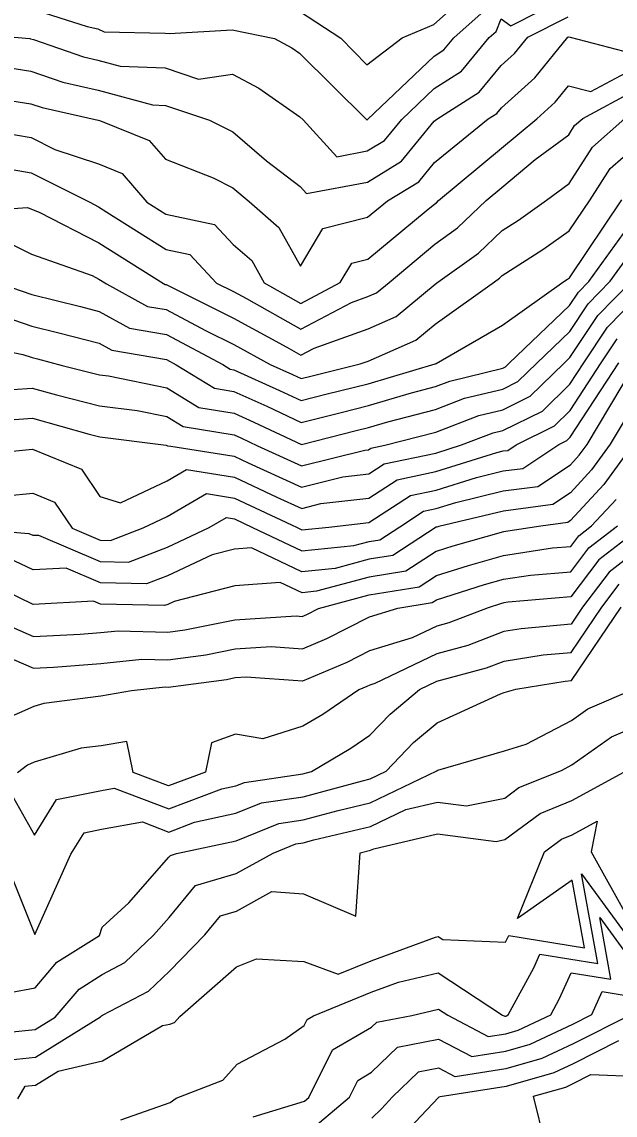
# Model space of a CAD drawing. Extents: x 42655 to 43811, y -141820 to -141156.
# Drawn here: x 42964.5 to 43009.4, y -141360 to -141277.3 of the extents above; entities that cross this region are included whole.
import ezdxf

# ---------------------------------------------------------------- set-up
doc = ezdxf.new("R2010")
doc.units = 0
doc.layers.add('ZE_HICN', color=7, linetype='Continuous')
doc.layers.add('ZE_LWCN', color=7, linetype='Continuous')

msp = doc.modelspace()

# ---------------------------------------------------------------- linework, layer by layer
at = {"layer": 'ZE_HICN'}
for points in [[(42985.532, -141276.507), (42988.676, -141278.556), (42990.639, -141280.559), (42993.313, -141278.534), (42995.713, -141277.507), (42998.156, -141275.321)], [(42960.466, -141285.255), (42965.224, -141286.077), (42967.013, -141286.981), (42970.322, -141288.069), (42972.117, -141288.788), (42973.993, -141290.95), (42975.427, -141291.858), (42979.106, -141292.638), (42980.526, -141294.151), (42981.933, -141295.379), (42982.878, -141297.071), (42985.635, -141298.623), (42988.621, -141297.044), (42989.497, -141295.571), (42990.708, -141295.264), (42995.143, -141291.621), (42995.776, -141291.091), (42995.902, -141291), (42996.064, -141290.846), (43000.845, -141286.864), (43003.505, -141284.649), (43004.893, -141283.403), (43005.911, -141282.15), (43007.592, -141282.596), (43010.992, -141280.766)], [(42961.829, -141299.145), (42965.291, -141300.33), (42967.332, -141300.837), (42970.385, -141301.631), (42971.326, -141302.151), (42975.479, -141302.871), (42976.218, -141303.265), (42979.1, -141305.041), (42980.578, -141305.282), (42983.059, -141306.398), (42985.678, -141307.634), (42988.69, -141306.86), (42990.76, -141306.352), (42994.027, -141305.381), (42995.841, -141304.912), (42996.932, -141304.492), (43000.923, -141303.525), (43001.144, -141303.416), (43001.419, -141303.147), (43005.988, -141298.774), (43006.656, -141297.774), (43007.457, -141296.956), (43011.045, -141291.969)], [(42963.305, -141313.173), (42965.35, -141312.976), (42966.994, -141313.645), (42968.334, -141315.627), (42970.455, -141316.537), (42971.23, -141316.553), (42973.709, -141315.602), (42975.534, -141314.732), (42978.492, -141313.009), (42980.616, -141313.341), (42985.315, -141315.547), (42985.715, -141315.736), (42987.75, -141315.536), (42990.801, -141315.192), (42993.933, -141313.15), (42995.878, -141312.739), (42998.929, -141311.782), (43000.959, -141311.295), (43002.439, -141311.099), (43005.168, -141309.292), (43005.787, -141308.987), (43006.035, -141308.744), (43009.715, -141303.108)], [(42963.129, -141325.217), (42965.412, -141326.215), (42966.909, -141326.145), (42970.498, -141325.849), (42973.599, -141325.523), (42975.585, -141325.579), (42978.44, -141325.202), (42980.669, -141324.747), (42983.394, -141324.581), (42985.758, -141324.741), (42987.621, -141323.96), (42990.834, -141322.329), (42992.987, -141321.674), (42995.582, -141321.256), (42995.916, -141321.039), (42999.556, -141319.895), (43000.997, -141319.487), (43003.024, -141319.17), (43006.083, -141318.914), (43007.449, -141317.109), (43009.622, -141315.434)], [(42961.712, -141351.093), (42965.525, -141350.39), (42967.178, -141348.459), (42970.397, -141346.431), (42970.592, -141345.814), (42972.618, -141343.955), (42975.655, -141340.517), (42975.768, -141340.38), (42976.241, -141340.241), (42980.737, -141339.265), (42983.965, -141337.958), (42985.818, -141337.689), (42988.469, -141336.968), (42990.9, -141336.388), (42995.939, -141333.986), (42995.959, -141333.964), (42995.977, -141333.95), (42996.024, -141333.928), (43001.058, -141332.465), (43002.703, -141331.959), (43006.135, -141330.166), (43007.381, -141329.284), (43010.941, -141327.753)], [(42982.03, -141360.149), (42985.918, -141358.967), (42986.254, -141358.682), (42988.034, -141355.096), (42990.98, -141353.382), (42991.385, -141352.988), (42994.052, -141352.483), (42996.061, -141352.006), (42996.767, -141352.47), (42999.828, -141354.069), (43001.158, -141353.863), (43002.103, -141353.591), (43004.565, -141352.433), (43005.228, -141351.212), (43006.096, -141349.267), (43009.118, -141349.75), (43008.265, -141345.08), (43011.313, -141349.228)]]:
    msp.add_lwpolyline(points, dxfattribs=at)
at = {"layer": 'ZE_LWCN'}
for points in [[(42960.099, -141278.139), (42965.119, -141278.581), (42965.189, -141278.597), (42965.402, -141278.665), (42969.193, -141279.967), (42970.285, -141280.211), (42971.967, -141280.668), (42975.376, -141280.805), (42977.891, -141281.648), (42980.466, -141281.279), (42982.461, -141282.337), (42985.569, -141284.492), (42985.81, -141284.732), (42988.357, -141287.524), (42990.669, -141287.085), (42991.973, -141286.287), (42993.28, -141284.697), (42995.735, -141282.362), (42997.815, -141281.039), (42999.9, -141278.503), (43000.421, -141278.037), (43000.799, -141277.102), (43001.531, -141277.611), (43005.879, -141275.409)], [(42965.178, -141276.306), (42969.472, -141277.676), (42970.274, -141277.859), (42970.748, -141278.066), (42975.363, -141278.182), (42975.701, -141278.208), (42980.45, -141277.932), (42983.654, -141278.579), (42984.965, -141279.275), (42985.547, -141279.678), (42990.61, -141284.709), (42990.636, -141284.737), (42990.658, -141284.733), (42990.671, -141284.725), (42990.684, -141284.709), (42995.724, -141279.917), (42996.479, -141279.436), (42997.236, -141278.516), (42999.289, -141276.679)], [(42963.462, -141280.779), (42965.201, -141281.057), (42967.622, -141281.889), (42970.296, -141282.485), (42974.415, -141283.606), (42975.389, -141283.645), (42978.731, -141284.765), (42980.486, -141285.643), (42983.041, -141287.826), (42985.594, -141289.78), (42986.078, -141290.31), (42990.68, -141289.437), (42993.275, -141287.849), (42995.747, -141284.842), (42995.941, -141284.684), (42999.151, -141282.642), (43000.815, -141280.617), (43001.82, -141279.716), (43002.816, -141278.49), (43005.886, -141276.934)], [(42961.68, -141282.957), (42965.212, -141283.522), (42966.051, -141283.81), (42970.306, -141284.759), (42970.47, -141284.804), (42974.165, -141286.283), (42975.408, -141287.715), (42979.006, -141289.114), (42980.506, -141289.864), (42981.734, -141290.914), (42983.981, -141292.874), (42985.622, -141295.813), (42987.319, -141292.959), (42990.693, -141292.104), (42992.202, -141290.865), (42994.577, -141289.411), (42995.762, -141287.97), (42999.824, -141284.666), (43000.487, -141284.245), (43000.83, -141283.827), (43003.356, -141281.559), (43005.863, -141278.475), (43005.893, -141278.46), (43006.031, -141278.474), (43010.084, -141279.548)], [(42963.051, -141288.355), (42965.237, -141288.733), (42969.66, -141290.97), (42970.337, -141291.321), (42970.951, -141291.706), (42975.44, -141294.549), (42977.232, -141294.929), (42979.258, -141297.088), (42980.543, -141297.722), (42981.52, -141298.258), (42985.644, -141300.579), (42989.472, -141298.555), (42990.721, -141298.106), (42991.372, -141297.822), (42992.327, -141297.027), (42995.791, -141294.126), (42997.491, -141292.907), (42999.672, -141290.83), (43000.859, -141289.842), (43003.393, -141287.731), (43005.928, -141285.855), (43006.368, -141285.172), (43006.978, -141284.633), (43011, -141282.469)], [(42960.162, -141291.697), (42964.951, -141291.353), (42965.25, -141291.499), (42965.847, -141291.71), (42970.35, -141294.048), (42975.236, -141297.107), (42975.384, -141297.188), (42975.452, -141297.2), (42975.593, -141297.275), (42980.552, -141299.723), (42984.584, -141301.934), (42985.654, -141302.536), (42986.646, -141302.011), (42990.732, -141300.542), (42992.864, -141299.611), (42995.805, -141297.161), (42996.018, -141297.009), (42999.08, -141294.813), (43000.874, -141293.105), (43002.11, -141292.32), (43004.238, -141290.808), (43005.945, -141289.546), (43007.718, -141286.792), (43010.178, -141284.618)], [(42962.975, -141293.77), (42965.265, -141294.885), (42969.844, -141296.506), (42970.362, -141296.775), (42970.925, -141297.127), (42974.032, -141298.842), (42975.461, -141299.09), (42978.42, -141300.667), (42980.562, -141301.724), (42983.311, -141303.232), (42985.02, -141304), (42985.662, -141304.303), (42986.401, -141304.113), (42990.126, -141303.2), (42990.744, -141302.978), (42994.356, -141301.401), (42995.819, -141300.182), (43000.293, -141296.989), (43000.67, -141296.72), (43000.89, -141296.51), (43003.97, -141294.552), (43005.962, -141293.138), (43007.535, -141290.793), (43009.068, -141288.412), (43011.02, -141286.687)], [(42963.007, -141297.164), (42965.28, -141297.941), (42968.953, -141298.854), (42970.374, -141299.224), (42972.679, -141300.497), (42975.47, -141300.981), (42979.727, -141303.248), (42980.285, -141303.592), (42980.571, -141303.639), (42984.039, -141305.199), (42985.67, -141305.969), (42987.546, -141305.487), (42990.752, -141304.7), (42995.815, -141303.195), (42995.833, -141303.19), (42995.844, -141303.186), (42995.899, -141303.173), (43000.907, -141300.258), (43005.547, -141296.965), (43005.831, -141296.784), (43005.979, -141296.679), (43009.935, -141290.782)], [(42960.209, -141301.571), (42964.61, -141302.482), (42965.302, -141302.719), (42965.71, -141302.82), (42967.576, -141303.305), (42970.396, -141304.018), (42971.071, -141304.105), (42975.489, -141304.995), (42977.915, -141306.49), (42980.586, -141306.925), (42982.078, -141307.597), (42985.685, -141309.3), (42989.835, -141308.233), (42990.767, -141308.005), (42992.24, -141307.567), (42995.849, -141306.633), (42998.021, -141305.798), (43000.93, -141305.094), (43002.072, -141304.531), (43003.496, -141303.137), (43005.998, -141300.743), (43007.392, -141298.656), (43009.062, -141296.948), (43011.055, -141294.178)], [(42963.823, -141305.128), (42965.313, -141305.028), (42967.159, -141305.54), (42970.407, -141306.362), (42973.257, -141306.729), (42975.499, -141307.18), (42976.73, -141307.938), (42980.594, -141308.569), (42981.098, -141308.795), (42982.375, -141309.399), (42985.693, -141310.912), (42990.476, -141309.723), (42990.775, -141309.689), (42990.953, -141309.574), (42991.995, -141309.354), (42995.857, -141308.354), (42999.11, -141307.104), (43000.937, -141306.662), (43003.001, -141305.645), (43005.573, -141303.127), (43006.007, -141302.712), (43008.127, -141299.538), (43010.667, -141296.941)], [(42961.846, -141307.545), (42965.324, -141307.31), (42969.631, -141308.506), (42970.418, -141308.705), (42975.444, -141309.352), (42975.509, -141309.365), (42975.545, -141309.387), (42975.803, -141309.429), (42980.601, -141310.181), (42981.656, -141310.676), (42985.7, -141312.521), (42988.823, -141311.745), (42990.784, -141311.523), (42991.946, -141310.766), (42995.865, -141309.938), (42997.815, -141309.326), (43000.199, -141308.41), (43000.945, -141308.23), (43003.93, -141306.759), (43006.016, -141304.716), (43007.058, -141303.12), (43008.862, -141300.42), (43011.074, -141298.158)], [(42960.734, -141310.088), (42965.334, -141309.645), (42969.034, -141311.151), (42970.439, -141313.23), (42972.004, -141313.717), (42975.522, -141312.041), (42976.978, -141311.192), (42980.609, -141311.761), (42983.815, -141313.266), (42985.708, -141314.13), (42987.169, -141313.767), (42990.792, -141313.358), (42992.94, -141311.958), (42995.871, -141311.338), (43000.472, -141309.896), (43000.952, -141309.781), (43001.302, -141309.735), (43001.948, -141309.307), (43004.858, -141307.873), (43006.026, -141306.73), (43008.387, -141303.114), (43009.597, -141301.302)], [(42960.737, -141315.662), (42965.056, -141316.016), (42965.365, -141316.163), (42965.78, -141316.142), (42970.462, -141318.15), (42972.598, -141318.194), (42975.545, -141317.064), (42978.713, -141315.578), (42980.006, -141314.825), (42980.623, -141314.922), (42981.99, -141315.563), (42985.723, -141317.325), (42989.644, -141316.939), (42990.808, -141316.628), (42991.616, -141316.497), (42993.133, -141315.511), (42994.927, -141314.342), (42995.884, -141314.139), (42997.387, -141313.668), (43000.966, -141312.809), (43003.576, -141312.463), (43006.045, -141310.828), (43006.716, -141310.101), (43007.31, -141309.282), (43010.834, -141303.423)], [(43011.11, -141305.853), (43009.052, -141309.274), (43007.644, -141311.215), (43006.055, -141312.939), (43004.713, -141313.827), (43000.973, -141314.323), (42996.084, -141315.497), (42995.927, -141315.542), (42995.891, -141315.553), (42992.607, -141317.687), (42990.814, -141317.976), (42988.231, -141318.667), (42985.73, -141318.913), (42981.911, -141317.111), (42980.634, -141317.207), (42978.931, -141317.643), (42975.556, -141319.226), (42973.967, -141319.835), (42970.47, -141319.763), (42967.869, -141318.648), (42965.377, -141318.774), (42963.523, -141317.89)], [(43010.795, -141309.266), (43008.573, -141312.329), (43006.065, -141315.049), (43005.851, -141315.191), (43003.818, -141315.461), (43000.981, -141315.904), (42997.137, -141316.993), (42995.899, -141317.382), (42993.599, -141318.877), (42990.82, -141319.325), (42986.817, -141320.395), (42985.738, -141320.501), (42984.089, -141319.723), (42980.647, -141319.983), (42976.056, -141321.158), (42975.566, -141321.388), (42975.335, -141321.477), (42970.477, -141321.376), (42969.957, -141321.153), (42965.389, -141321.386), (42961.99, -141319.765)], [(42960.845, -141321.825), (42965.401, -141323.818), (42968.949, -141323.65), (42970.488, -141323.524), (42971.816, -141323.384), (42975.575, -141323.49), (42976.87, -141323.319), (42980.659, -141322.546), (42985.289, -141322.264), (42985.746, -141322.295), (42986.107, -141322.144), (42986.977, -141321.702), (42990.827, -141320.673), (42994.591, -141320.066), (42995.908, -141319.21), (42998.346, -141318.444), (43000.989, -141317.696), (43004.705, -141317.115), (43006.074, -141317.001), (43006.685, -141316.192), (43007.658, -141315.443), (43009.502, -141313.443)], [(43011.156, -141315.756), (43008.213, -141318.025), (43006.092, -141320.828), (43001.344, -141321.226), (43001.006, -141321.278), (43000.765, -141321.346), (42999.824, -141321.642), (42996.858, -141322.786), (42995.926, -141323.035), (42994.064, -141323.929), (42990.846, -141324.907), (42989.134, -141325.776), (42985.769, -141327.186), (42981.499, -141326.898), (42980.68, -141326.948), (42980.009, -141327.085), (42975.595, -141327.668), (42975.382, -141327.662), (42972.821, -141327.931), (42970.51, -141328.318), (42966.183, -141328.882), (42965.425, -141329.106), (42962.374, -141330.439)], [(43011.163, -141317.256), (43008.976, -141318.941), (43006.958, -141321.609), (43006.101, -141322.875), (43002.332, -141323.226), (43001.016, -141323.436), (42998.279, -141324.491), (42995.936, -141325.117), (42991.254, -141327.366), (42990.859, -141327.486), (42990.648, -141327.593), (42990.032, -141327.851), (42987.307, -141329.712), (42985.785, -141330.61), (42982.762, -141331.552), (42980.7, -141331.208), (42978.883, -141331.861), (42978.426, -141334.068), (42975.63, -141335.125), (42972.947, -141334.093), (42972.461, -141331.752), (42970.528, -141332.076), (42969.01, -141332.273), (42965.445, -141333.327), (42964.958, -141333.539), (42964.193, -141334.134)], [(42963.903, -141336.019), (42965.471, -141338.838), (42967.141, -141336.158), (42970.543, -141335.455), (42971.518, -141335.281), (42975.638, -141336.866), (42979.66, -141335.345), (42980.718, -141335.115), (42981.374, -141334.85), (42985.802, -141334.207), (42986.453, -141334.03), (42989.439, -141332.27), (42990.876, -141331.288), (42992.394, -141329.686), (42994.632, -141327.829), (42995.945, -141327.198), (42999.7, -141326.196), (43001.026, -141325.685), (43003.988, -141325.213), (43006.111, -141325.015), (43008.42, -141321.602), (43009.74, -141319.857)], [(42963.078, -141340.302), (42965.506, -141346.372), (42968.223, -141340.278), (42969.229, -141338.664), (42970.557, -141338.389), (42973.65, -141337.839), (42975.646, -141338.607), (42977.595, -141337.87), (42980.728, -141337.19), (42982.669, -141336.404), (42985.81, -141335.948), (42990.303, -141334.727), (42990.892, -141334.586), (42992.113, -141334.004), (42994.176, -141331.825), (42995.96, -141330.346), (43000.753, -141328.146), (43001.038, -141328.063), (43001.909, -141327.795), (43005.644, -141327.199), (43006.121, -141327.155), (43009.882, -141321.595)], [(42961.532, -141353.941), (42965.54, -141353.542), (42967.048, -141352.609), (42968.867, -141350.485), (42970.609, -141349.388), (42972.312, -141348.49), (42974.502, -141346.411), (42975.676, -141345.082), (42977.67, -141342.662), (42980.749, -141341.753), (42983.545, -141340.206), (42985.26, -141339.512), (42985.826, -141339.43), (42986.636, -141339.21), (42990.909, -141338.19), (42993.581, -141336.916), (42995.988, -141336.36), (42998.189, -141336.639), (43001.075, -141336.037), (43002.137, -141335.248), (43005.37, -141333.942), (43006.151, -141333.534), (43009.152, -141331.408), (43011.225, -141330.516)], [(42963.152, -141355.884), (42965.55, -141355.645), (42970.486, -141352.593), (42970.556, -141352.511), (42970.623, -141352.469), (42974.101, -141350.637), (42975.695, -141349.124), (42978.379, -141346.393), (42979.572, -141344.944), (42980.762, -141344.593), (42983.449, -141343.107), (42985.844, -141343.277), (42989.81, -141344.97), (42990.147, -141340.176), (42990.917, -141339.992), (42991.16, -141339.876), (42995.999, -141338.757), (43000.424, -141339.32), (43001.09, -141339.181), (43003.762, -141337.197), (43006.164, -141336.226), (43010.377, -141333.918)], [(42964.217, -141358.785), (42964.771, -141357.827), (42965.559, -141357.748), (42967.274, -141356.688), (42970.639, -141355.916), (42975.162, -141353.241), (42975.714, -141353.144), (42976.077, -141353.007), (42976.471, -141352.565), (42980.782, -141348.808), (42982.285, -141348.199), (42985.868, -141348.413), (42988.476, -141349.356), (42990.956, -141348.341), (42995.839, -141346.55), (42996.036, -141346.503), (42996.389, -141346.736), (43001.126, -141346.932), (43001.337, -141346.544), (43001.382, -141346.442), (43007.127, -141347.362), (43006.192, -141342.242), (43002.05, -141345.153), (43004.087, -141340.11), (43005.386, -141339.146), (43006.176, -141338.826), (43008.074, -141337.787), (43007.623, -141340.094), (43010.505, -141345.287)], [(42972.007, -141360.38), (42975.742, -141359.08), (42976.203, -141358.729), (42979.732, -141357.392), (42980.817, -141356.175), (42984.442, -141354.288), (42985.891, -141353.253), (42986.118, -141352.797), (42986.598, -141352.518), (42990.967, -141350.73), (42993.044, -141349.968), (42996.049, -141349.254), (43000.903, -141352.451), (43001.077, -141352.541), (43001.152, -141352.529), (43001.206, -141352.514), (43001.345, -141352.449), (43003.282, -141348.878), (43003.739, -141347.854), (43008.122, -141348.556), (43006.886, -141341.782), (43011.306, -141347.798)], [(42985.93, -141361.546), (42989.319, -141358.667), (42989.95, -141357.395), (42990.996, -141356.787), (42992.959, -141354.877), (42996.072, -141354.287), (42998.578, -141355.596), (43001.165, -141355.197), (43003.001, -141354.668), (43006.243, -141353.144), (43007.676, -141352.419), (43008.452, -141350.679), (43010.113, -141350.945)], [(43010.669, -141352.405), (43006.25, -141354.639), (43003.899, -141355.745), (43001.171, -141356.531), (42997.329, -141357.124), (42996.082, -141356.472), (42994.534, -141356.766), (42992.594, -141358.652), (42991.745, -141359.548), (42991.012, -141360.253)], [(43009.697, -141354.396), (43006.257, -141356.135), (43004.796, -141356.822), (43001.177, -141357.865), (42996.182, -141358.635), (42996.093, -141358.673), (42993.39, -141361.522)], [(43004.143, -141362.166), (43003.253, -141358.602), (43005.694, -141357.899), (43006.264, -141357.631), (43007.607, -141356.952), (43011.35, -141357.11)]]:
    msp.add_lwpolyline(points, dxfattribs=at)

doc.saveas('drawing.dxf')
